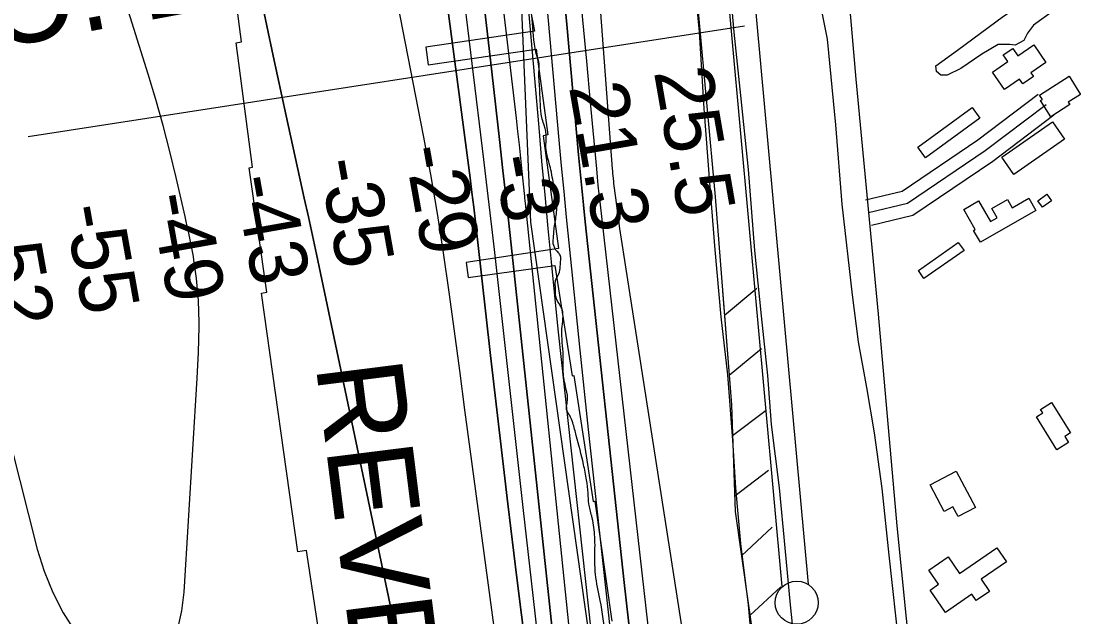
# Model space of a CAD drawing. Extents: x 3419139 to 3457078, y 540382 to 565875.
# Drawn here: x 3439941 to 3441162, y 548472 to 549163 of the extents above; entities that cross this region are included whole.
import ezdxf

# ---------------------------------------------------------------- set-up
doc = ezdxf.new("R2010")
doc.units = 0
for name, color, linetype in [('V-BLDG-OTLN', 7, 'Continuous'), ('V-CHAN-NAID', 7, 'Continuous'), ('V-FLOD-BASE', 7, 'Continuous'), ('V-LEVE-TOET', 7, 'Continuous'), ('V-RIVR-EDGE', 7, 'Continuous'), ('V-RIVR-RANG', 7, 'Continuous'), ('V-ROAD-CNTR', 7, 'Continuous'), ('V-RRAP-FSHR', 7, 'Continuous'), ('V-RRAP-RVMT', 7, 'Continuous'), ('V-RRAP-RVMT-IDEN', 7, 'Continuous'), ('V-SITE-VEGE', 7, 'Continuous'), ('V-SURV-LINE', 7, 'Continuous'), ('V-TOPO-DPTH', 7, 'Continuous'), ('V-TOPO-MAJR', 7, 'Continuous'), ('V-TOPO-MINR', 7, 'Continuous'), ('V-TOPO-WATR', 7, 'Continuous')]:
    doc.layers.add(name, color=color, linetype=linetype)

msp = doc.modelspace()

# ---------------------------------------------------------------- linework, layer by layer
at = {"layer": 'V-BLDG-OTLN'}
for points in [[(3441067.4, 549103.5), (3441085.1, 549115.7), (3441079.9, 549123.3), (3441090.9, 549130.9), (3441096.9, 549122.3), (3441115.3, 549135), (3441129.3, 549114.7), (3441111.9, 549102.6), (3441114.8, 549098.4), (3441102.5, 549089.9), (3441098.8, 549095.3), (3441081.3, 549083.3)], [(3441122, 549076.8), (3441156.1, 549098.7), (3441169.6, 549077.6), (3441155.3, 549068.4), (3441157.1, 549065.7), (3441134.9, 549051.5), (3441122.9, 549070.3), (3441125.2, 549071.8)], [(3440980.8, 549016.3), (3441043.7, 549062.5), (3441052.8, 549050.1), (3440989.9, 549003.9)], [(3441078.2, 549004.6), (3441136.9, 549045.8), (3441150.9, 549025.7), (3441092.2, 548984.6)], [(3441117.5, 548943.1), (3441053.4, 548906), (3441045.4, 548919.8), (3441047.4, 548920.9), (3441034, 548944.1), (3441051.1, 548954), (3441065, 548930), (3441073, 548934.6), (3441066.7, 548945.3), (3441084.8, 548955.8), (3441090.4, 548946.1), (3441109.4, 548957.1)], [(3441125.2, 548946.7), (3441119.8, 548954.3), (3441130.3, 548961.8), (3441135.7, 548954.2)], [(3440981.5, 548873.4), (3441027.8, 548905.9), (3441034.4, 548896.5), (3440988, 548864)], [(3441136, 548720.1), (3441157.9, 548684.9), (3441151.2, 548680.8), (3441155.5, 548673.9), (3441141.9, 548665.5), (3441118.3, 548703.7), (3441125.6, 548708.2), (3441123.2, 548712.2)], [(3441025.3, 548640.7), (3441047.6, 548598.6), (3441027.5, 548588), (3441021.6, 548599.2), (3441011.5, 548593.8), (3440995.2, 548624.8)], [(3440993.7, 548525.7), (3441016, 548541.1), (3441029.3, 548521.8), (3441072.5, 548551.6), (3441083.6, 548535.5), (3441054.1, 548515.2), (3441063.9, 548501), (3441048.5, 548490.5), (3441043.4, 548497.8), (3441013, 548476.8), (3440995.2, 548502.8), (3441004.8, 548509.5)]]:
    msp.add_lwpolyline(points, close=True, dxfattribs=at)
at = {"layer": 'V-FLOD-BASE'}
msp.add_lwpolyline([(3440714, 549906), (3440725.6, 549823.7), (3440726.1, 549777.7), (3440726.5, 549723), (3440729.2, 549666.2), (3440726.5, 549611.2), (3440728.4, 549564.6), (3440735.5, 549490.2), (3440744.9, 549420.6), (3440751.1, 549327.9), (3440760, 549265.6), (3440762.4, 549207.5), (3440767.6, 549149.9), (3440775.3, 549076.3), (3440784.3, 548990.4), (3440791.4, 548896.6), (3440799.1, 548820.8), (3440806.5, 548751.4), (3440810.9, 548694.7), (3440820.2, 548621.4), (3440826.8, 548551.8), (3440832.8, 548485.5), (3440841.1, 548407.2)], dxfattribs=at)
at = {"layer": 'V-LEVE-TOET'}
for points in [[(3440789.6, 548428.9), (3440784.4, 548485.5), (3440775.6, 548556.9), (3440769.9, 548621.4), (3440766.4, 548676.6), (3440760.7, 548752.2), (3440753, 548819.5), (3440745.9, 548897.4), (3440740.2, 548970.5), (3440733.1, 549061.3), (3440727.7, 549150.1), (3440720, 549229.7), (3440711.6, 549321.3), (3440703.1, 549393.6), (3440692.7, 549500.3), (3440683.3, 549590.8), (3440681.5, 549648.3), (3440682.5, 549727.3), (3440683.8, 549788.6), (3440680.5, 549831.5), (3440669.5, 549894.3)], [(3440819.4, 549868.4), (3440823.5, 549841), (3440825.9, 549787.7), (3440825.5, 549702), (3440827, 549638.4), (3440827.1, 549564.5), (3440828.1, 549505.9), (3440832.4, 549425), (3440844.7, 549316.5), (3440859.9, 549220.9), (3440875.7, 549141.6), (3440885.5, 549042.4), (3440892.6, 548950.3), (3440904.7, 548845.2), (3440911.9, 548790.8), (3440921.3, 548737.6), (3440930.4, 548685.2), (3440939.2, 548620.7), (3440947.4, 548543.1), (3440959.2, 548434.1)]]:
    msp.add_lwpolyline(points, dxfattribs=at)
at = {"layer": 'V-RIVR-EDGE'}
for points in [[(3440606.5, 548542), (3440606.2, 548567.3), (3440602.8, 548588.8), (3440599.6, 548602.9), (3440598.6, 548615.3), (3440596.9, 548630.4), (3440593.4, 548648.4), (3440585, 548681.9), (3440580.8, 548696.7), (3440577.3, 548705.2), (3440573.8, 548711.9), (3440574.2, 548719.3), (3440574.9, 548725.6), (3440572.5, 548739), (3440569.7, 548758.4), (3440569.8, 548774.6), (3440568.4, 548805.6), (3440568.5, 548828.2), (3440566.4, 548832.8), (3440561.1, 548843), (3440560.8, 548848.3), (3440560.8, 548854.6), (3440560.5, 548859.6), (3440561.9, 548864.1), (3440565.4, 548871.5), (3440566.5, 548880.3), (3440566.2, 548891.3), (3440563.4, 548894.8), (3440561.3, 548896.9), (3440560.6, 548898.3), (3440558.8, 548902.2), (3440558.5, 548910.7), (3440559.2, 548920.9), (3440561.7, 548937.1), (3440562.4, 548945.5), (3440562.4, 548952.6), (3440561.8, 548959.3), (3440559.7, 548969.1), (3440557.6, 548979), (3440555.5, 548989.9), (3440553, 548999.8), (3440549.9, 549013.6), (3440549.9, 549021.7), (3440550, 549031.9), (3440548.9, 549037.9), (3440547.2, 549043.2), (3440545.1, 549050.9), (3440542.7, 549081.6), (3440541.7, 549102.7), (3440541.4, 549115.8), (3440539.6, 549121.4), (3440538.2, 549126.4), (3440533.7, 549164.8), (3440530.3, 549193.7), (3440527.5, 549221.9), (3440525.8, 549236), (3440521.2, 549247.6), (3440520.9, 549255.4), (3440519.2, 549278.3), (3440518.5, 549290.3), (3440515.4, 549308.2), (3440514.4, 549315.3), (3440513.7, 549332.9), (3440512.7, 549345.6), (3440510.6, 549348.8), (3440510.6, 549351.9), (3440510.6, 549355.5), (3440510.9, 549359), (3440510.2, 549361.5), (3440507.1, 549368.5), (3440511, 549374.1), (3440511.3, 549378.4), (3440511, 549384), (3440507.9, 549405.9), (3440505.1, 549431.6), (3440503.1, 549458.4), (3440503.2, 549487.3), (3440501.4, 549504.5), (3440495.9, 549538.4), (3440492.1, 549561), (3440488.2, 549573.3), (3440484, 549584.9), (3440480.9, 549598.7), (3440479.9, 549608.6), (3440479.5, 549619.1), (3440476.7, 549636.4), (3440475, 549654.4), (3440466, 549699.9), (3440462.2, 549718.9), (3440459.4, 549740.7), (3440458, 549745.3), (3440454.6, 549780.2), (3440451.1, 549806), (3440446.6, 549857.1), (3440441.5, 549900.4), (3440437, 549938.1), (3440435.9, 549948.7), (3440428.7, 549999.8), (3440424.8, 550021.7), (3440423.5, 550042.1), (3440422.2, 550073.5), (3440419.1, 550101), (3440415.2, 550128.5), (3440409, 550157.7), (3440408, 550174.3), (3440409.4, 550193.7), (3440408.7, 550210.2), (3440405.6, 550227.2), (3440403.9, 550234.9), (3440395.8, 550244.4), (3440387, 550251.5), (3440378.6, 550256.1), (3440372.9, 550264.2), (3440367, 550279), (3440361.8, 550306.2), (3440354.8, 550346), (3440348.9, 550377.8), (3440347.9, 550389.7), (3440349, 550403.1), (3440352.5, 550418.3), (3440352.5, 550423.6), (3440351.1, 550427.4), (3440341.7, 550443), (3440332.5, 550450), (3440330.1, 550453.6), (3440325.2, 550467), (3440324.2, 550488.8), (3440325.3, 550503.3), (3440325.7, 550521.2), (3440325, 550535.3), (3440320.4, 550554.4), (3440313.8, 550578.3), (3440311.7, 550592.1), (3440311.8, 550613.2), (3440308, 550646.7), (3440307.7, 550672.1), (3440307.7, 550684.4), (3440304.2, 550695.4), (3440300.4, 550703.8), (3440296.5, 550714.4), (3440295.5, 550723.9), (3440295.9, 550738.4), (3440295.9, 550747.5), (3440291.4, 550757.4), (3440287.5, 550775.4), (3440284.4, 550791.6), (3440282.7, 550806.4), (3440279.9, 550812.8), (3440279.9, 550816.6), (3440276.7, 550830.7), (3440272.2, 550850.1), (3440262.8, 550882.2), (3440257.2, 550910.8), (3440255.5, 550936.2), (3440255.5, 550947.8), (3440257.7, 550957.3), (3440260.5, 550966.1), (3440264.4, 550979.8), (3440264.1, 550991.1), (3440262, 551009.8), (3440258.5, 551023.5), (3440256.4, 551033.4), (3440256.5, 551038.7), (3440260.7, 551046.4), (3440260.7, 551055.2), (3440257.2, 551067.9), (3440250.9, 551083.8), (3440245.7, 551098.3), (3440234.1, 551119.4), (3440230.2, 551127.6), (3440228.1, 551132.5), (3440221.5, 551140.3), (3440218.3, 551147), (3440212.4, 551159.7), (3440202.6, 551196.3), (3440198, 551213.3), (3440198.1, 551219.3), (3440197.4, 551227.4), (3440196.7, 551237.6), (3440192.8, 551245.7), (3440189.7, 551257), (3440187.3, 551269), (3440183.1, 551289.4), (3440182.4, 551301.7), (3440179.6, 551313.7), (3440175.4, 551332.4), (3440174.1, 551344.8), (3440172.7, 551357.1), (3440172.3, 551367.7), (3440172, 551383.2), (3440172.4, 551398.3), (3440171.1, 551413.5), (3440170, 551424.1), (3440167.9, 551425.8), (3440162.6, 551434.3), (3440159.9, 551454.4), (3440156, 551470.6), (3440152.9, 551490.3), (3440152.9, 551495.3), (3440155.8, 551496.3), (3440155.4, 551498.8), (3440149.8, 551521.4), (3440146.3, 551534.8), (3440142.2, 551559.1)], [(3440612.2, 548249.1), (3440617.5, 548253.7), (3440624.5, 548261.8), (3440629.5, 548269.9), (3440632.3, 548276.5), (3440632.3, 548282.5), (3440636.2, 548292.4), (3440636.9, 548298.4), (3440637.7, 548303.7), (3440637.3, 548315.3), (3440636.6, 548322.7), (3440638.1, 548327.6), (3440638.1, 548332.9), (3440638.1, 548338.2), (3440637.8, 548344.5), (3440636.4, 548357.6), (3440633.6, 548359), (3440631.5, 548362.2), (3440628.4, 548386.5), (3440619.3, 548448.2), (3440612.8, 548490.8), (3440607.2, 548521.2), (3440606.5, 548542)]]:
    msp.add_spline(points, degree=3, dxfattribs=at)
at = {"layer": 'V-RIVR-RANG'}
msp.add_line((3440779.8, 549156.6), (3439949.7, 549028.5), dxfattribs=at)
at = {"layer": 'V-ROAD-CNTR'}
for points in [[(3440806.5, 550262.5), (3440829.5, 550127), (3440847.5, 549995.6), (3440859.7, 549874.2), (3440863.2, 549721.4), (3440874.4, 549522.6), (3440885.6, 549368.5), (3440909.1, 549095.1), (3440935, 548822.8), (3440956.6, 548577.1), (3440983.9, 548304.6)], [(3440920.3, 548955.1), (3440962.9, 548965.3), (3441050.4, 549024.7), (3441120.4, 549077.7)], [(3440923.8, 548940.5), (3440969, 548951.4), (3441059.1, 549012.5), (3441129.5, 549065.7)], [(3440927.3, 548926), (3440975.2, 548937.4), (3441067.8, 549000.3), (3441138.5, 549053.8)]]:
    msp.add_lwpolyline(points, dxfattribs=at)
at = {"layer": 'V-RRAP-FSHR'}
for p, q in [((3440756.6, 548821.7), (3440794.3, 548852.7)), ((3440762, 548751.9), (3440799.7, 548782.9)), ((3440766, 548682), (3440804.9, 548711.5)), ((3440768.6, 548612.1), (3440807.6, 548641.6)), ((3440776.5, 548542.6), (3440812.2, 548575.8)), ((3440786.2, 548473.3), (3440821.9, 548506.5))]:
    msp.add_line(p, q, dxfattribs=at)
for points in [[(3439977.8, 552420.6), (3440106.4, 551780.9), (3440172.3, 551404.3), (3440232, 551110), (3440392.8, 550607.1), (3440489.2, 549894.4), (3440511.6, 549607.3), (3440513.8, 549359.3), (3440532, 548929.5), (3440619.8, 548305.6), (3440691.1, 548058.6), (3440757.3, 547660.9), (3440767.5, 547537.4), (3440783.9, 547406), (3441072.2, 545849.7)], [(3440614, 550282.7), (3440634.7, 550166.5), (3440663.2, 549954.4), (3440680, 549856.7), (3440686, 549803.7), (3440684.6, 549744.2), (3440681.7, 549670.3), (3440687.2, 549581.9), (3440702.8, 549449.4), (3440717.2, 549307.2), (3440726.6, 549169.2), (3440746, 548958.9), (3440764.7, 548717.6), (3440769.3, 548594), (3440791.4, 548435.6)], [(3440685.6, 549606.4), (3440687.2, 549581.9), (3440702.8, 549449.4), (3440717.2, 549307.2), (3440726.6, 549169.2), (3440729.1, 549142.2)], [(3440754.4, 548849.6), (3440764.7, 548717.6), (3440769.3, 548594), (3440791.4, 548435.6), (3440806.5, 548284.5), (3440806.6, 548283)]]:
    msp.add_lwpolyline(points, dxfattribs=at)
at = {"layer": 'V-RRAP-RVMT'}
for points in [[(3440292.6, 548413.6), (3440272.2, 548548.6), (3440262.2, 548546.9), (3440219.9, 548847.1), (3440226.4, 548848.2), (3440205.9, 548992.5), (3440209.7, 548993.1), (3440190.6, 549137.2), (3440197, 549138.4), (3440179.7, 549269.5), (3440168, 549267.7), (3440144.6, 549415), (3440132.1, 549412.7), (3440106.8, 549555.5)], [(3440531.9, 549174.9), (3440536.6, 549150.8), (3440410.5, 549132.5), (3440413.2, 549111.9), (3440538.4, 549129.9), (3440551.9, 549030.8), (3440546.7, 549029.4), (3440564.2, 548898.9), (3440457.4, 548882.6), (3440459.7, 548865.2), (3440560.1, 548879.1), (3440580.2, 548751.1), (3440582.3, 548751.4), (3440604.6, 548605.5), (3440606.4, 548605.8), (3440626.3, 548466.7)]]:
    msp.add_lwpolyline(points, dxfattribs=at)
at = {"layer": 'V-SITE-VEGE'}
msp.add_lwpolyline([(3441195.7, 549212.1), (3441151.9, 549184.5), (3441115, 549157.7), (3441108.1, 549148.4), (3441103.8, 549140.2), (3441093.6, 549134.8), (3441087.5, 549135.5), (3441074, 549135.5), (3441054.9, 549124.1), (3441030.7, 549107.5), (3441015, 549100), (3441007.5, 549100), (3441002.4, 549104.3), (3441001.8, 549110.6), (3441026.9, 549129), (3441080.1, 549168.1), (3441150.2, 549213.8), (3441251.7, 549275.4)], dxfattribs=at)
at = {"layer": 'V-SURV-LINE'}
for points in [[(3440823.7, 548506.7), (3440727, 549566.3)], [(3440756.9, 549569.1), (3440853.6, 548509.4)]]:
    msp.add_lwpolyline(points, dxfattribs=at)
msp.add_circle((3440840.5, 548488.1), 25, dxfattribs=at)
at = {"layer": 'V-TOPO-DPTH'}
for points in [[(3440228.5, 550685.2), (3440404.4, 549730.8), (3440406.5, 549719.2), (3440408.4, 549707.6), (3440410.2, 549695.9), (3440411.9, 549684.2), (3440443.5, 549455.3), (3440454.7, 549371.8), (3440465.5, 549288.2), (3440475.6, 549204.5), (3440485.2, 549120.8), (3440495.9, 549025.3), (3440499.9, 548989.3), (3440503.9, 548953.3), (3440507.8, 548917.3), (3440511.7, 548881.3), (3440569.5, 548341.4)], [(3440228.5, 550685.2), (3440404.4, 549730.8), (3440406.5, 549719.2), (3440408.4, 549707.6), (3440410.2, 549695.9), (3440411.9, 549684.2), (3440443.5, 549455.3), (3440454.7, 549371.8), (3440465.5, 549288.2), (3440475.6, 549204.5), (3440485.2, 549120.8), (3440495.9, 549025.3), (3440499.9, 548989.3), (3440503.9, 548953.3), (3440507.8, 548917.3), (3440511.7, 548881.3), (3440569.5, 548341.4)], [(3440433, 550236.4), (3440510.3, 549757.6), (3440512.7, 549741.8), (3440515, 549726), (3440517, 549710.2), (3440518.9, 549694.4), (3440536.1, 549537), (3440546.2, 549442.5), (3440555.9, 549347.9), (3440565.1, 549253.3), (3440573.9, 549158.6), (3440587.7, 549007.5), (3440589.5, 548988.1), (3440591.3, 548968.7), (3440593.3, 548949.3), (3440595.4, 548929.9), (3440640.6, 548511.5), (3440647.7, 548446.5)], [(3440526.8, 548431), (3440516.1, 548516.9), (3440505.7, 548602.8), (3440495.6, 548688.7), (3440485.7, 548774.7), (3440470.2, 548912.6), (3440468.2, 548929.7), (3440466.2, 548946.7), (3440464, 548963.7), (3440461.9, 548980.7), (3440419.4, 549303.2), (3440410.3, 549369.3), (3440400.6, 549435.3), (3440390.2, 549501.2), (3440379.1, 549567), (3440368.3, 549629.2), (3440362.1, 549663.8), (3440355.5, 549698.4), (3440348.6, 549732.9), (3440341.4, 549767.3), (3440256.6, 550158.7)], [(3440256.6, 550158.7), (3440341.4, 549767.3), (3440348.6, 549732.9), (3440355.5, 549698.4), (3440362.1, 549663.8), (3440368.3, 549629.2), (3440379.1, 549567), (3440390.2, 549501.2), (3440400.6, 549435.3), (3440410.3, 549369.3), (3440419.4, 549303.2), (3440461.9, 548980.7), (3440464, 548963.7), (3440466.2, 548946.7), (3440468.2, 548929.7), (3440470.2, 548912.6), (3440485.7, 548774.7), (3440495.6, 548688.7), (3440505.7, 548602.8), (3440516.1, 548516.9), (3440526.8, 548431)], [(3440097.3, 549898.4), (3440121.7, 549718.3), (3440125.9, 549688.9), (3440130.4, 549659.4), (3440135.4, 549630.1), (3440140.7, 549600.8), (3440191.5, 549331.8), (3440205, 549261.9), (3440219, 549192.1), (3440233.6, 549122.4), (3440248.6, 549052.8), (3440269.7, 548957.1), (3440274.5, 548935.4), (3440279.2, 548913.8), (3440283.8, 548892.1), (3440288.4, 548870.4), (3440342.3, 548614.6), (3440360.9, 548526.1), (3440379.4, 548437.5)], [(3440379.4, 548437.5), (3440360.9, 548526.1), (3440342.3, 548614.6), (3440288.4, 548870.4), (3440283.8, 548892.1), (3440279.2, 548913.8), (3440274.5, 548935.4), (3440269.7, 548957.1), (3440248.6, 549052.8), (3440233.6, 549122.4), (3440219, 549192.1), (3440205, 549261.9), (3440191.5, 549331.8), (3440140.7, 549600.8), (3440135.4, 549630.1), (3440130.4, 549659.4), (3440125.9, 549688.9), (3440121.7, 549718.3), (3440097.3, 549898.4)], [(3440528.7, 548170.1), (3440462, 548666.2), (3440455.9, 548711.8), (3440449.8, 548757.3), (3440443.8, 548802.9), (3440437.7, 548848.4), (3440431.2, 548893.9), (3440424.2, 548939.3), (3440416.4, 548984.6), (3440408, 549029.7), (3440295, 549609.5)], [(3440528.7, 548170.1), (3440462, 548666.2), (3440455.9, 548711.8), (3440449.8, 548757.3), (3440443.8, 548802.9), (3440437.7, 548848.4), (3440431.2, 548893.9), (3440424.2, 548939.3), (3440416.4, 548984.6), (3440408, 549029.7), (3440295, 549609.5)], [(3440631.8, 548184.8), (3440572.3, 548727.6), (3440568.1, 548766.5), (3440564, 548805.4), (3440560.1, 548844.3), (3440556.2, 548883.3), (3440552.5, 548922.2), (3440548.8, 548961.2), (3440545.2, 549000.2), (3440541.8, 549039.1), (3440492.6, 549598.6)], [(3440631.8, 548184.8), (3440572.3, 548727.6), (3440568.1, 548766.5), (3440564, 548805.4), (3440560.1, 548844.3), (3440556.2, 548883.3), (3440552.5, 548922.2), (3440548.8, 548961.2), (3440545.2, 549000.2), (3440541.8, 549039.1), (3440492.6, 549598.6)]]:
    msp.add_lwpolyline(points, dxfattribs=at)
at = {"layer": 'V-TOPO-MAJR'}
for points in [[(3440141.2, 548889.5), (3440140.5, 548893.6), (3440138.2, 548905), (3440136.6, 548912.8), (3440135, 548920.5), (3440133.3, 548928.3), (3440131.6, 548936), (3440121.2, 548981.2), (3440113.9, 549011.4), (3440106.1, 549041.5), (3440097.6, 549071.5), (3440088.6, 549101.2), (3440018.1, 549326.6), (3440011.1, 549337.7), (3440002.4, 549345.5), (3439991.1, 549348.3), (3439978, 549347.8), (3439964.3, 549341.5), (3439952.3, 549333.2), (3439943.1, 549322), (3439935.6, 549308.8)], [(3440123, 548457.6), (3440127.6, 548478.7), (3440130.4, 548500.4), (3440145.6, 548748.3), (3440146.4, 548763.4), (3440147.1, 548778.4), (3440147.4, 548793.5), (3440147.7, 548808.5), (3440147.7, 548813.1), (3440147.5, 548825.9), (3440147, 548838.6), (3440146, 548851.4), (3440144.6, 548864.1), (3440141.8, 548885.3), (3440141.2, 548889.5)], [(3439899.1, 548790.7), (3439960.2, 548550.1), (3439968.2, 548524.6), (3439978, 548500), (3439990.3, 548476.5), (3440004.5, 548453.8)]]:
    msp.add_lwpolyline(points, dxfattribs=at)
at = {"layer": 'V-TOPO-MINR'}
for points in [[(3440629.3, 548413.3), (3440619.1, 548505.2), (3440609, 548597.1), (3440599.2, 548689.1), (3440589.5, 548781), (3440576.7, 548905.5), (3440573.7, 548935.3), (3440570.8, 548965.1), (3440568, 548994.8), (3440565.3, 549024.6), (3440527.8, 549445.6), (3440523.5, 549491.9), (3440518.9, 549538.2), (3440513.8, 549584.4), (3440508.4, 549630.6), (3440498.8, 549709.6), (3440497.9, 549716.3), (3440497, 549722.9), (3440496, 549729.5), (3440494.9, 549736.1), (3440320.8, 550728.6)], [(3440569.5, 548341.4), (3440511.7, 548881.3), (3440507.8, 548917.3), (3440503.9, 548953.3), (3440499.9, 548989.3), (3440495.9, 549025.3), (3440485.2, 549120.8), (3440475.6, 549204.5), (3440465.5, 549288.2), (3440454.7, 549371.8), (3440443.5, 549455.3), (3440411.9, 549684.2), (3440410.2, 549695.9), (3440408.4, 549707.6), (3440406.5, 549719.2), (3440404.4, 549730.8), (3440228.5, 550685.2)], [(3440647.7, 548446.5), (3440640.6, 548511.5), (3440595.4, 548929.9), (3440593.3, 548949.3), (3440591.3, 548968.7), (3440589.5, 548988.1), (3440587.7, 549007.5), (3440573.9, 549158.6), (3440565.1, 549253.3), (3440555.9, 549347.9), (3440546.2, 549442.5), (3440536.1, 549537), (3440518.9, 549694.4), (3440517, 549710.2), (3440515, 549726), (3440512.7, 549741.8), (3440510.3, 549757.6), (3440433, 550236.4)], [(3440526.8, 548431), (3440516.1, 548516.9), (3440505.7, 548602.8), (3440495.6, 548688.7), (3440485.7, 548774.7), (3440470.2, 548912.6), (3440468.2, 548929.7), (3440466.2, 548946.7), (3440464, 548963.7), (3440461.9, 548980.7), (3440419.4, 549303.2), (3440410.3, 549369.3), (3440400.6, 549435.3), (3440390.2, 549501.2), (3440379.1, 549567), (3440368.3, 549629.2), (3440362.1, 549663.8), (3440355.5, 549698.4), (3440348.6, 549732.9), (3440341.4, 549767.3), (3440256.6, 550158.7)], [(3440580.5, 548421.9), (3440526, 548951.4), (3440525.7, 548954.3), (3440525.5, 548957.1), (3440525.2, 548959.9), (3440524.9, 548962.8), (3440522.3, 548988.1), (3440520.7, 549003.6), (3440519, 549019.1), (3440517.3, 549034.6), (3440515.5, 549050), (3440443.3, 549660.4), (3440440.1, 549686.4), (3440436.6, 549712.5), (3440432.7, 549738.4), (3440428.6, 549764.3), (3440394.9, 549966.3)], [(3440700.7, 548174.4), (3440612.6, 548952.8), (3440611.6, 548962.4), (3440610.5, 548972.1), (3440609.6, 548981.7), (3440608.7, 548991.4), (3440601.6, 549068.1), (3440597.1, 549116.1), (3440592.6, 549164.1), (3440588.2, 549212.1), (3440583.6, 549260.1), (3440544.6, 549674.3), (3440541.7, 549702.2), (3440538.6, 549730.1), (3440535.1, 549758), (3440531.3, 549785.8), (3440511.7, 549921.2)], [(3440097.3, 549898.4), (3440121.7, 549718.3), (3440125.9, 549688.9), (3440130.4, 549659.4), (3440135.4, 549630.1), (3440140.7, 549600.8), (3440191.5, 549331.8), (3440205, 549261.9), (3440219, 549192.1), (3440233.6, 549122.4), (3440248.6, 549052.8), (3440269.7, 548957.1), (3440274.5, 548935.4), (3440279.2, 548913.8), (3440283.8, 548892.1), (3440288.4, 548870.4), (3440342.3, 548614.6), (3440360.9, 548526.1), (3440379.4, 548437.5)], [(3440542.4, 548431.6), (3440532.9, 548513.3), (3440523.6, 548595.1), (3440490, 548897.7), (3440487.1, 548923.8), (3440484.1, 548949.8), (3440481, 548975.9), (3440477.9, 549001.9), (3440410.1, 549559), (3440407.1, 549583.3), (3440403.9, 549607.5), (3440400.6, 549631.8), (3440397.2, 549656), (3440390.8, 549699.7), (3440390.5, 549702), (3440389.7, 549706.8), (3440389.3, 549709.1), (3440370.7, 549807.3), (3440360.9, 549858.7)], [(3440750.7, 548183.4), (3440635.6, 548922.1), (3440634.3, 548931), (3440633, 548939.8), (3440631.8, 548948.6), (3440630.7, 548957.5), (3440628.6, 548974.1), (3440628.5, 548975.2), (3440628.4, 548976.3), (3440628, 548980.6), (3440627.7, 548983.3), (3440627.5, 548985.9), (3440627.3, 548988.6), (3440627.1, 548991.3), (3440574.5, 549694.4), (3440572.8, 549715.1), (3440570.9, 549735.7), (3440568.8, 549756.4), (3440566.4, 549777), (3440563.7, 549797.6), (3440560.8, 549818.1), (3440557.5, 549838.6), (3440554, 549859.1)], [(3440528.7, 548170.1), (3440462, 548666.2), (3440455.9, 548711.8), (3440449.8, 548757.3), (3440443.8, 548802.9), (3440437.7, 548848.4), (3440431.2, 548893.9), (3440424.2, 548939.3), (3440416.4, 548984.6), (3440408, 549029.7), (3440295, 549609.5)]]:
    msp.add_lwpolyline(points, dxfattribs=at)
at = {"layer": 'V-TOPO-WATR'}
msp.add_lwpolyline([(3440631.8, 548184.8), (3440572.3, 548727.6), (3440568.1, 548766.5), (3440564, 548805.4), (3440560.1, 548844.3), (3440556.2, 548883.3), (3440552.5, 548922.2), (3440548.8, 548961.2), (3440545.2, 549000.2), (3440541.8, 549039.1), (3440492.6, 549598.6)], dxfattribs=at)

# ---------------------------------------------------------------- texts
at = {"layer": 'V-CHAN-NAID'}
msp.add_text('SUGARLAND EQULION NO. 1 ', height=100, rotation=10.5984, dxfattribs=at).set_placement((3438331.2, 548834.5))
at = {"layer": 'V-RIVR-RANG'}
for s, rotation, p in [('25.5', 279.8383, (3440674.8, 549104)), ('21.3', 279.8383, (3440576.3, 549086.6)), ('-29', 280.1214, (3440385.3, 549014.8)), ('-3', 280.1214, (3440488.9, 549003.9)), ('-35', 280.1214, (3440286.4, 548999.8)), ('-43', 280.1214, (3440188.3, 548980.4)), ('-49', 280.1214, (3440090.4, 548959.7)), ('-55', 280.1214, (3439991.2, 548946.3)), ('-52', 280.1214, (3439892.6, 548930))]:
    msp.add_text(s, height=67, rotation=rotation, dxfattribs=at).set_placement(p)
at = {"layer": 'V-RRAP-RVMT-IDEN'}
msp.add_text('REVET', height=100, rotation=277.1412, dxfattribs=at).set_placement((3440282.8, 548763.3))

doc.saveas('drawing.dxf')
